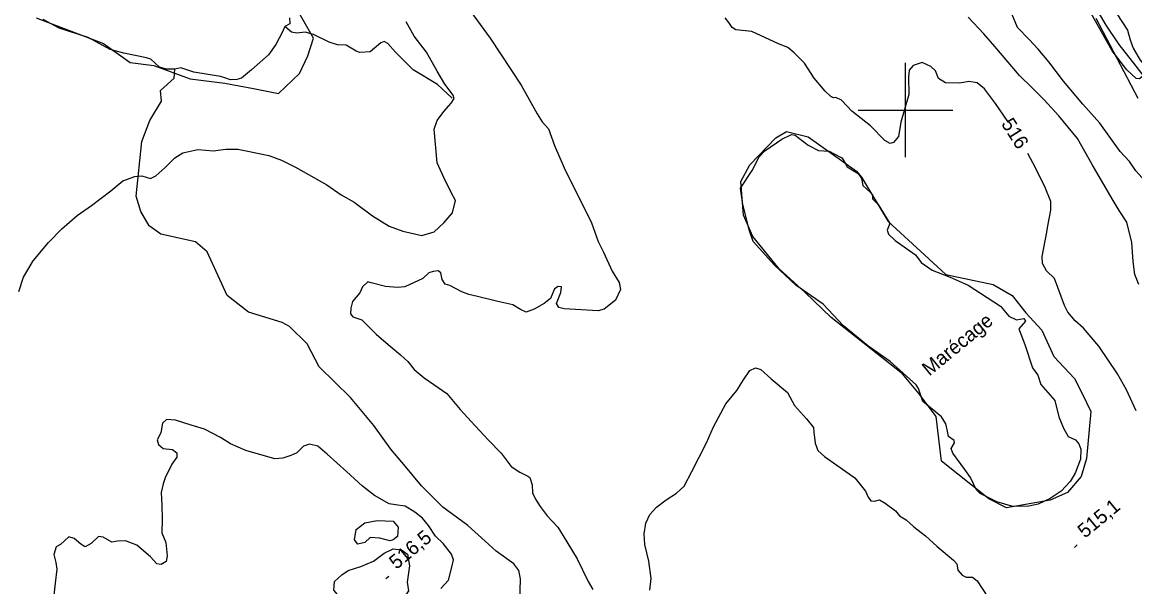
# Model space of a CAD drawing. Extents: x 347059 to 352153, y 6073752 to 6078601.
# Drawn here: x 350119.5 to 350472.8, y 6076648.7 to 6076827.9 of the extents above; entities that cross this region are included whole.
import ezdxf

# ---------------------------------------------------------------- set-up
doc = ezdxf.new("R2010")
doc.units = 0
for name, color, linetype in [('Level 1', 7, 'Continuous'), ('Level 2', 7, 'Continuous'), ('Level 22', 7, 'Continuous'), ('Level 3', 7, 'Continuous'), ('Level 4', 7, 'Continuous'), ('Level 44', 7, 'Continuous'), ('Level 61', 7, 'Continuous'), ('Level 7', 7, 'Continuous')]:
    doc.layers.add(name, color=color, linetype=linetype)

msp = doc.modelspace()

# ---------------------------------------------------------------- linework, layer by layer
at = {"layer": 'Level 1'}
msp.add_lwpolyline([(350487.19, 6076766.77), (350482.98, 6076770.95), (350477.1, 6076776.37), (350473.19, 6076780.66), (350471.17, 6076783.61), (350468.24, 6076786.86), (350461.77, 6076795.88), (350456.37, 6076801.84), (350450.23, 6076809.16), (350445.49, 6076815.27), (350442.2, 6076819.28), (350439.26, 6076822.39), (350435.6, 6076826.23), (350433.78, 6076830.52)], dxfattribs=at)
at = {"layer": 'Level 2'}
for points in [[(350260.9, 6076832.69), (350268.07, 6076822.82), (350277.94, 6076807.88), (350283.01, 6076798.8), (350284.58, 6076796.25), (350286.62, 6076794.08), (350288.5, 6076788.74), (350291.65, 6076781.67), (350300.33, 6076764.17), (350302.44, 6076758.22), (350304.14, 6076754.85), (350306.82, 6076748.85), (350309.09, 6076745.28), (350309.52, 6076742.99), (350307.89, 6076739.66), (350304.27, 6076736.82), (350302.4, 6076736.21), (350291.65, 6076736.92), (350289.87, 6076737.31), (350289.12, 6076738.55), (350290.56, 6076742.11), (350290.72, 6076743.84), (350289.65, 6076744.02), (350288.48, 6076743.19), (350287.25, 6076740.19), (350285.27, 6076738.57), (350282.12, 6076736.78), (350279.56, 6076735.87), (350277.75, 6076736.63), (350275.28, 6076738.19), (350270.51, 6076739.17), (350264.06, 6076740.76), (350261.36, 6076741.46), (350259.12, 6076742.27), (350255.24, 6076744.25), (350253.77, 6076744.76), (350252.82, 6076746.24), (350252.44, 6076748.31), (350251.55, 6076748.91), (350249.94, 6076748.78), (350248.59, 6076748.33), (350246.75, 6076746.55), (350241.03, 6076743.85), (350238.69, 6076743.65), (350234.86, 6076743.96), (350230.33, 6076745.14), (350229.27, 6076745.46), (350227.51, 6076743.89), (350226.68, 6076742.01), (350224.36, 6076739.19), (350223.87, 6076737.06), (350223.7, 6076735.33), (350224.48, 6076734.38), (350227.36, 6076733.44)], [(350253.38, 6076799.55), (350255.75, 6076802.15), (350256.62, 6076803.66), (350256.29, 6076804.72), (350253.72, 6076808.18), (350251.21, 6076812.36), (350247.87, 6076818.37), (350243.93, 6076823.49), (350241.39, 6076828.04)], [(350412.69, 6076808.67), (350410.51, 6076810.05), (350409.51, 6076812.4), (350408.06, 6076813.85), (350405.36, 6076815.06), (350402.44, 6076814.12), (350401.14, 6076812.66), (350401, 6076810.43), (350401.12, 6076804.98), (350398.52, 6076796.11), (350397.79, 6076791.55), (350396.16, 6076789.68), (350395.12, 6076789.35), (350393.4, 6076790.32), (350388.93, 6076794.97), (350383.02, 6076799.62), (350379.66, 6076803.08), (350377.87, 6076803.98), (350377.13, 6076803.91), (350376.3, 6076804.28), (350374.51, 6076805.98), (350371, 6076810.1), (350367.92, 6076814.83), (350364.69, 6076818.13), (350362.61, 6076819.86), (350359.69, 6076821.02), (350351.23, 6076824.91), (350346.15, 6076825.5), (350344.91, 6076826.2), (350343.9, 6076827.75), (350342.75, 6076829.32)], [(350474.09, 6076744.61), (350472.81, 6076747.77), (350472.34, 6076751.87), (350471.92, 6076757.98), (350470.31, 6076764.43), (350467.93, 6076768.14), (350465.69, 6076771.84), (350459.3, 6076782.67), (350454.62, 6076790.95), (350448.68, 6076798.19), (350443.92, 6076803.37), (350440.23, 6076807.07), (350436.21, 6076811.01), (350428.44, 6076820.18), (350424.92, 6076824.15), (350419.88, 6076829.5)], [(350467.17, 6076830.51), (350470.48, 6076825.35), (350471.33, 6076822.24), (350472.3, 6076819.62), (350474.52, 6076815.8), (350476.97, 6076812.95), (350476.72, 6076811.69), (350474.38, 6076809.9), (350473.24, 6076810.02), (350470.34, 6076812.76), (350465.67, 6076818.77), (350463.65, 6076822.36), (350458.98, 6076830.62)], [(350432.48, 6076796.36), (350428.62, 6076802.08), (350425.09, 6076806.7), (350422.74, 6076808.61), (350420.11, 6076809.09), (350417.24, 6076808.58), (350412.69, 6076808.67)], [(350118.38, 6076742.38), (350119.92, 6076746.97), (350122.98, 6076752.13), (350127.86, 6076757.98), (350132, 6076762.31), (350136.87, 6076766.56), (350141.48, 6076769.67), (350147.62, 6076774.3), (350151.44, 6076777.56), (350155.22, 6076778.93), (350157.49, 6076779.07), (350160.26, 6076778.28), (350161.94, 6076779.13), (350164.75, 6076781.69), (350167.89, 6076784.8), (350170.53, 6076786.43), (350175.23, 6076787.49), (350180.07, 6076787.08), (350184.13, 6076787.62), (350187.99, 6076787.6), (350190.56, 6076787.05), (350197.77, 6076785.53), (350201.85, 6076784.1), (350206.3, 6076781.91), (350216.24, 6076776.26), (350220.81, 6076773.11), (350224.87, 6076770.74), (350230.7, 6076766.37), (350236, 6076763.15), (350240.35, 6076761.55), (350246.4, 6076760.15), (350250.31, 6076761.36), (350253.42, 6076764.18), (350256.13, 6076767.33), (350257.1, 6076771.31), (350255.67, 6076773.85), (350253.37, 6076778.59), (350251.28, 6076783.24), (350250.35, 6076793.89), (350251.21, 6076796.71), (350253.38, 6076799.55)], [(350473.31, 6076704.54), (350470.26, 6076711.15), (350467.37, 6076716.29), (350461.41, 6076724.99), (350456.55, 6076730.77), (350453.88, 6076733.06), (350451.62, 6076735.82), (350450.53, 6076737.96), (350447.31, 6076746.54), (350444.8, 6076748.96), (350443.57, 6076751.26), (350443.43, 6076753.52), (350444.9, 6076761.19), (350445.17, 6076763.27), (350446.15, 6076768.16), (350446.13, 6076770.92), (350444.4, 6076775.44), (350441.31, 6076781.61), (350438.86, 6076786.2)], [(350227.36, 6076733.44), (350232, 6076728.76), (350236.28, 6076724.99), (350239.66, 6076722.33), (350241.98, 6076720.13), (350243.92, 6076717.61), (350247.15, 6076714.97), (350250.21, 6076712.84), (350254.29, 6076709.97), (350258.59, 6076704.89), (350263.32, 6076699.77), (350267.6, 6076695.2), (350271.55, 6076691.03), (350274.77, 6076686.78), (350277.51, 6076685.06), (350280.07, 6076683.71), (350280.68, 6076683.29), (350281.47, 6076681.03), (350281.59, 6076678.47), (350282.48, 6076676.42), (350283.93, 6076674.17), (350286.25, 6076671.18), (350289.61, 6076667.58), (350292.49, 6076662.93), (350295.74, 6076657.52), (350299.26, 6076650.34), (350300.68, 6076647.8)], [(350318.82, 6076647.51), (350319.26, 6076651.31), (350318.49, 6076656.76), (350317.27, 6076662.1), (350317.01, 6076665.47), (350317.56, 6076668.82), (350318.84, 6076671.6), (350320.88, 6076673.93), (350324.01, 6076676.24), (350327.26, 6076678.38), (350329.71, 6076680.53), (350332.2, 6076685.22), (350336.85, 6076694.33), (350339.02, 6076699.41), (350342.91, 6076706.71), (350346.44, 6076710.93), (350348.51, 6076714.35), (350350.6, 6076717.26), (350352.36, 6076718.17), (350354.04, 6076717.57), (350357.31, 6076714.71), (350362.53, 6076710.27), (350364.81, 6076706.2), (350368.59, 6076701.91), (350370.79, 6076699.23), (350370.86, 6076697.7), (350371.32, 6076694.24), (350372.18, 6076691.91), (350374.25, 6076690.04), (350378.25, 6076687.25), (350383.93, 6076683.2), (350387.29, 6076678.96), (350388.19, 6076677.05), (350389.01, 6076675.88), (350390.16, 6076675.77), (350391.79, 6076676.19), (350393.57, 6076675.14), (350396.89, 6076672.71), (350398.12, 6076671.21), (350400.23, 6076669.91), (350402.7, 6076667.71), (350406.4, 6076664.81), (350410.12, 6076661.4), (350415.27, 6076657.04), (350416.31, 6076655.92), (350416.63, 6076653.94), (350417.99, 6076652.28), (350419.24, 6076651.72), (350421.33, 6076651.73), (350422.81, 6076650.57), (350426.14, 6076645.38)], [(350204.82, 6076690.3), (350202.19, 6076689.47), (350199.7, 6076689.28), (350190.5, 6076691.94), (350185.62, 6076694.02), (350182.39, 6076696.02), (350177.41, 6076698.69), (350173.17, 6076699.99), (350168.16, 6076701.57), (350165.26, 6076701.72), (350164.06, 6076700.6), (350163.54, 6076697.52), (350162.31, 6076695.32), (350162.74, 6076693.82), (350164.22, 6076692.51), (350167.24, 6076692.21), (350168.6, 6076691.2), (350168.6, 6076689.74), (350166.94, 6076687.58), (350164.91, 6076683.27), (350164.28, 6076681.29), (350163.58, 6076678.6), (350163.76, 6076674.51), (350163.92, 6076670.13), (350163.78, 6076665.77), (350165.08, 6076662.73), (350165.54, 6076658.47), (350165.15, 6076656.69), (350163.59, 6076655.68), (350162.23, 6076655.88), (350160.26, 6076658.12), (350155.89, 6076661.82), (350152.24, 6076663.2), (350149.76, 6076663.16), (350147.91, 6076662.83), (350145.15, 6076664.41), (350143.71, 6076664.55), (350141.39, 6076662.38), (350139.46, 6076661.33), (350138.09, 6076662.2), (350135.94, 6076664.01), (350134.24, 6076664.47), (350131.67, 6076662.1), (350130.21, 6076661.3), (350129.54, 6076658.89), (350130.16, 6076656.36), (350130.46, 6076654.22), (350129.88, 6076649.76), (350129.41, 6076645)], [(350252.4, 6076648.14), (350254.9, 6076650.73), (350255.97, 6076654.91), (350256.48, 6076657.19), (350255.78, 6076659), (350253.14, 6076662.39), (350250.68, 6076664.74), (350248.46, 6076668.09), (350246.57, 6076670.38), (350244.15, 6076672.37), (350241.06, 6076674.2), (350238.05, 6076674.65), (350236.05, 6076674.99), (350231.36, 6076677.63), (350227.58, 6076680.63), (350222.5, 6076685.2), (350216.28, 6076690.69), (350213.33, 6076693.31), (350210.7, 6076693.94), (350208.83, 6076693.32), (350206.73, 6076691.2), (350204.82, 6076690.3)], [(350236.2, 6076663.26), (350233.01, 6076664.06), (350230, 6076664.27), (350228.3, 6076662.73), (350226.04, 6076662.21), (350224.95, 6076663.55), (350225.52, 6076666.84), (350228.26, 6076668.94), (350232.25, 6076669.69), (350237.3, 6076669.52), (350238.91, 6076667.56), (350238.62, 6076664.65), (350237.29, 6076663.56), (350236.2, 6076663.26)], [(350238.28, 6076643.7), (350235.95, 6076641.64), (350233.87, 6076641.27), (350229.13, 6076642.88), (350225.25, 6076644.16), (350221.37, 6076645.44), (350219.57, 6076646.19), (350218.4, 6076647.61), (350218.67, 6076650.36), (350220.99, 6076652.42), (350223.01, 6076653.78), (350226.98, 6076655.1), (350231.07, 6076656.82), (350234.42, 6076659.27), (350237.25, 6076660.7), (350239.92, 6076660.36), (350241.82, 6076658.95), (350242.44, 6076655.29), (350241.77, 6076650.13), (350242.15, 6076647.32), (350240.81, 6076645.33), (350239.33, 6076644.41), (350238.28, 6076643.7)]]:
    msp.add_lwpolyline(points, dxfattribs=at)
at = {"layer": 'Level 22'}
msp.add_lwpolyline([(350458.23, 6076836.24), (350463.68, 6076826.93), (350467.8, 6076820.84), (350473.2, 6076813.93), (350477.14, 6076808.87), (350484.15, 6076800.54), (350489.3, 6076794.47), (350494.67, 6076787.68), (350500.03, 6076780.89), (350505.4, 6076775.37), (350511.55, 6076770.33), (350518.89, 6076765.16), (350520.74, 6076763.86), (350525.68, 6076760.65), (350528.57, 6076759.22)], dxfattribs=at)
at = {"layer": 'Level 3'}
for p, q in [((350453.64, 6076661.16), (350454.56, 6076661.93)), ((350234.95, 6076651.24), (350235.87, 6076652.01))]:
    msp.add_line(p, q, dxfattribs=at)
at = {"layer": 'Level 4'}
for points in [[(350202.09, 6076824.83), (350200.06, 6076820.85), (350197.68, 6076817.56), (350192.26, 6076812.81), (350189.12, 6076810.08), (350187.65, 6076809.69), (350185.63, 6076809.6), (350183.77, 6076810.24), (350182.49, 6076810.61), (350173.94, 6076812.02), (350169.86, 6076813.44), (350167.89, 6076812.94), (350165.27, 6076812.95), (350163.04, 6076813.58), (350160.34, 6076816.13), (350158.95, 6076816.55), (350151.71, 6076818), (350147.37, 6076819.2), (350140.37, 6076823), (350131.24, 6076826.02), (350126.15, 6076828.77)], [(350204.33, 6076829.27), (350204.47, 6076827.38), (350202.91, 6076826.55), (350202.09, 6076824.83)], [(350255.99, 6076803.8), (350251.41, 6076808.1), (350243.59, 6076812.79), (350238, 6076818.42), (350235.64, 6076821.1), (350234.39, 6076821.72), (350233.33, 6076821.37), (350229.93, 6076818.43), (350226.71, 6076818.25), (350225.57, 6076818.73), (350222.36, 6076820.64), (350219.62, 6076820.71), (350217, 6076821.53), (350211.95, 6076823.95), (350209.32, 6076824.7), (350206.66, 6076824.39), (350205.02, 6076824.75), (350202.91, 6076826.55)], [(350277.48, 6076643.61), (350277.73, 6076651.12), (350277.25, 6076653.78), (350275.58, 6076655.91), (350270, 6076659.98), (350266.49, 6076663.07), (350261.05, 6076668.06), (350253.06, 6076673.88), (350246.32, 6076680.73), (350241.18, 6076686.8), (350236.56, 6076692.33), (350231.12, 6076699.86), (350223.76, 6076708.73), (350213.83, 6076718.46), (350209.92, 6076725.76), (350204.32, 6076731.3), (350202.07, 6076732.5), (350191.29, 6076735.81), (350184.61, 6076741.13), (350178.19, 6076754.94), (350174.49, 6076758.17), (350163.52, 6076760.64), (350159.76, 6076763.22), (350157.18, 6076767.81), (350155.61, 6076772.63), (350157.48, 6076789.96), (350160.02, 6076796.67), (350163.66, 6076802.78), (350163.35, 6076806.25), (350167.75, 6076810.16), (350167.89, 6076812.94)]]:
    msp.add_lwpolyline(points, dxfattribs=at)
at = {"layer": 'Level 44'}
for points in [[(350161.25, 6076814.14), (350172.79, 6076809.91), (350183.78, 6076808.5), (350192.88, 6076806.88), (350200.82, 6076805.2), (350207.51, 6076811.58), (350210.19, 6076817.21), (350211.97, 6076822.85), (350206.45, 6076832.47)], [(350123.94, 6076829.24), (350145.24, 6076821.11), (350153.74, 6076815.12), (350161.25, 6076814.14)], [(350460.49, 6076829.13), (350473.8, 6076803.78)], [(350445.98, 6076676.16), (350432.07, 6076673.69), (350426.46, 6076676.53), (350411.43, 6076688.47), (350409.71, 6076702.69), (350404.37, 6076709.91), (350399.01, 6076716.23), (350376.4, 6076734.13), (350368.1, 6076742.05), (350359.84, 6076749.56), (350351.52, 6076759.84), (350348.6, 6076766.66), (350347.68, 6076777.36), (350350.56, 6076782.55), (350358.84, 6076791.13), (350362.23, 6076793.17), (350369.1, 6076791.51), (350384.47, 6076780.62), (350386.08, 6076778.67), (350394.51, 6076764.62), (350410.04, 6076750.27), (350412.82, 6076747.8), (350427.81, 6076744.61), (350433.93, 6076741.15), (350438.21, 6076735.59), (350443.32, 6076730.1), (350447.08, 6076721.73), (350453.69, 6076714.79), (350456.16, 6076709.97), (350458.88, 6076704.31), (350457.5, 6076689.33), (350455.8, 6076683.62), (350451.46, 6076678.57), (350445.98, 6076676.16)]]:
    msp.add_lwpolyline(points, dxfattribs=at)
at = {"layer": 'Level 61'}
for p, q in [((350400, 6076785), (350400, 6076815)), ((350385, 6076800), (350415, 6076800))]:
    msp.add_line(p, q, dxfattribs=at)
at = {"layer": 'Level 7'}
msp.add_lwpolyline([(350449.48, 6076679.02), (350445.94, 6076676.71), (350442.11, 6076674.84), (350439.15, 6076674.27), (350434.09, 6076674.08), (350429, 6076675.64), (350423.68, 6076678.21), (350422.46, 6076679.51), (350420.63, 6076683.37), (350418.87, 6076685.88), (350415.03, 6076691.08), (350414.48, 6076692.56), (350415.56, 6076694.34), (350415.47, 6076695.08), (350413.7, 6076696.32), (350413.34, 6076698.03), (350412.79, 6076700.33), (350411.45, 6076702.59), (350405.55, 6076707.5), (350404.14, 6076711.57), (350403.4, 6076712.74), (350395.12, 6076720.18), (350388.07, 6076725.12), (350380.34, 6076731.44), (350373.85, 6076738.33), (350365.2, 6076744.41), (350358.42, 6076750.75), (350351.58, 6076758.25), (350350.44, 6076761.63), (350348.32, 6076770.01), (350347.59, 6076775.15), (350351.33, 6076780.75), (350353.57, 6076785.18), (350355.31, 6076787.06), (350360.74, 6076790.78), (350363.84, 6076792.27), (350364.92, 6076792.04), (350369.15, 6076788.89), (350372.42, 6076787.18), (350375.75, 6076786.94), (350377.16, 6076786.23), (350379.77, 6076784.87), (350380.66, 6076783.6), (350381.44, 6076781.93), (350384.96, 6076779.83), (350386.03, 6076778.25), (350386.47, 6076776), (350388.81, 6076773.97), (350389.5, 6076773.13), (350389.54, 6076771.82), (350391.36, 6076769.96), (350395.03, 6076763.96), (350394.21, 6076761.88), (350394.66, 6076760.61), (350396.76, 6076758.6), (350403.14, 6076754.01), (350405.04, 6076751.62), (350408.44, 6076749.2), (350414.15, 6076746.89), (350419.89, 6076744.44), (350425.97, 6076740.5), (350430.17, 6076737.75), (350432.84, 6076734.51), (350435.23, 6076733.42), (350437.56, 6076733.76), (350438.18, 6076733), (350435.97, 6076730.52), (350437.94, 6076725.59), (350440.37, 6076718.19), (350442.07, 6076715.86), (350443, 6076712.82), (350447.42, 6076707.81), (350448.67, 6076702.58), (350450.24, 6076698.95), (350451.67, 6076696.31), (350453.99, 6076695.28), (350455.09, 6076694.03), (350455.71, 6076692.38), (350455.56, 6076689.2), (350453.93, 6076684.66), (350452.33, 6076682.08), (350449.48, 6076679.02)], dxfattribs=at)

# ---------------------------------------------------------------- texts
at = {"layer": 'Level 2'}
msp.add_text('516', height=4.5, rotation=302.3545, dxfattribs=at).set_placement((350430.26, 6076795.65))
at = {"layer": 'Level 3'}
for s, p in [('515,1', (350457, 6076663.88)), ('516,5', (350238.31, 6076653.96))]:
    msp.add_text(s, height=4.5, rotation=39.62, dxfattribs=at).set_placement(p)
at = {"layer": 'Level 7'}
msp.add_text('Marécage', height=4.5, rotation=39.568, dxfattribs=at).set_placement((350407.59, 6076715.35))

doc.saveas('drawing.dxf')
